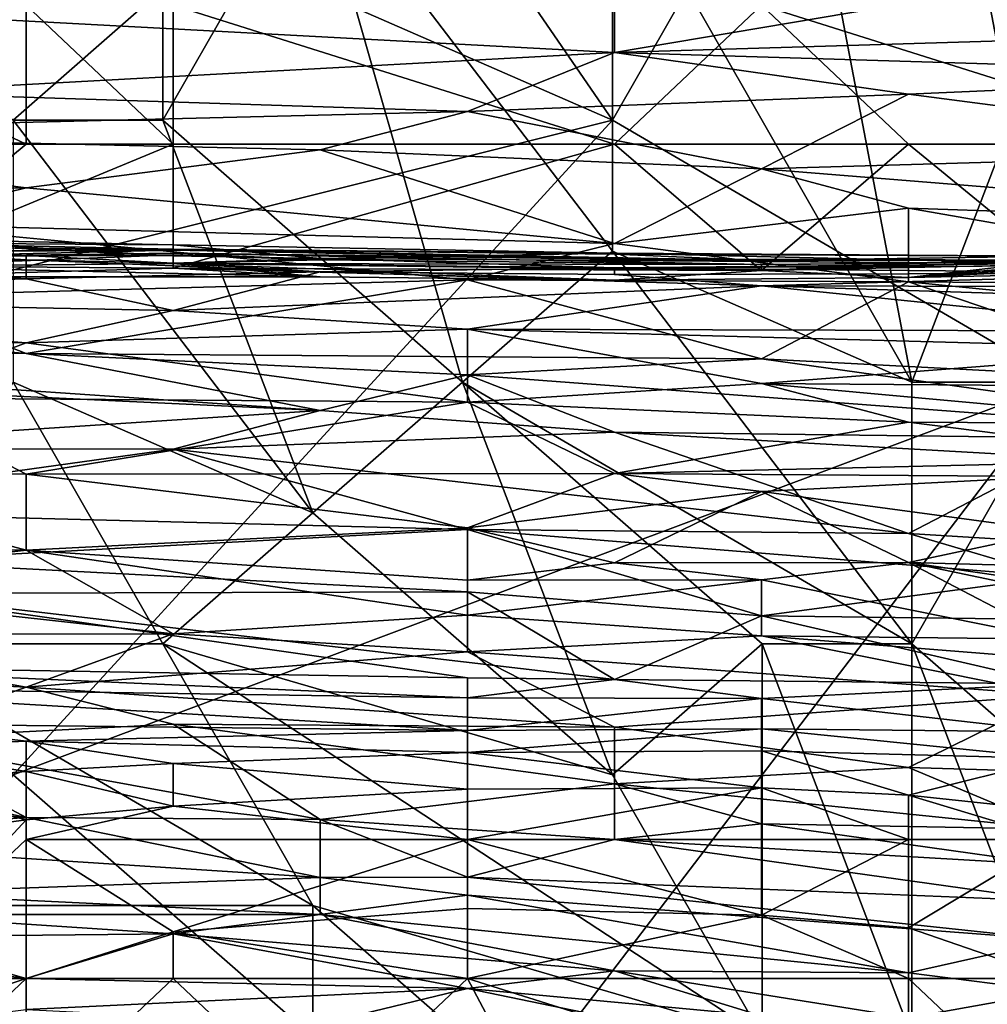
# Model space of a CAD drawing. Extents: x -161 to 11, y -10 to 160.
# Tile 377 of 496: x 0.9441 to 0.973, y -0.2992 to -0.2698. Entities that reach past the tile are written whole.
import ezdxf

# ---------------------------------------------------------------- set-up
doc = ezdxf.new("R2010")
doc.units = 0

msp = doc.modelspace()

# ---------------------------------------------------------------- linework, layer by layer
for points in [[(0.961839, -0.272838, 0.26501), (0.935013, -0.26112, 0.265434), (0.948426, -0.253307, 0.265233)], [(0.948426, -0.253307, 0.265233), (0.970781, -0.257213, 0.264927), (0.961839, -0.272838, 0.26501)], [(0.961839, -0.265026, 0.387908), (0.970781, -0.280651, 0.385554), (0.96631, -0.257213, 0.387221)], [(0.970781, -0.257213, 0.264927), (0.975252, -0.280651, 0.264923), (0.961839, -0.272838, 0.26501)], [(0.970781, -0.280651, 0.385554), (0.975252, -0.268932, 0.384838), (0.96631, -0.257213, 0.387221)], [(0.970781, -0.257213, 0.264927), (0.979723, -0.26112, 0.264877), (0.975252, -0.280651, 0.264923)], [(0.935013, -0.26112, 0.265434), (0.961839, -0.272838, 0.26501), (0.930542, -0.280651, 0.265348)], [(0.935013, -0.265026, 0.390722), (0.943955, -0.272838, 0.389463), (0.948426, -0.268915, 0.389456)], [(0.952897, -0.265026, 0.389244), (0.948426, -0.268915, 0.389456), (0.948426, -0.272838, 0.389169)], [(0.948426, -0.272838, 0.389169), (0.957368, -0.280651, 0.387674), (0.952897, -0.265026, 0.389244)], [(0.961839, -0.276745, 0.387343), (0.961839, -0.265026, 0.387908), (0.952897, -0.265026, 0.389244)], [(0.952897, -0.265026, 0.389244), (0.957368, -0.280651, 0.387674), (0.961839, -0.276745, 0.387343)], [(0.961839, -0.265026, 0.387908), (0.961839, -0.276745, 0.387343), (0.970781, -0.280651, 0.385554)], [(0.939953, -0.269646, 0.154178), (0.961902, -0.268545, 0.161692), (0.961902, -0.270818, 0.146664)], [(0.975071, -0.268583, 0.161692), (0.961902, -0.270818, 0.146664), (0.961902, -0.268545, 0.161692)], [(0.975071, -0.268583, 0.161692), (0.97946, -0.270284, 0.150421), (0.961902, -0.270818, 0.146664)], [(0.943955, -0.272838, 0.389463), (0.948426, -0.272838, 0.389169), (0.948426, -0.268915, 0.389456)], [(0.975252, -0.268932, 0.384838), (0.970781, -0.280651, 0.385554), (0.975252, -0.280651, 0.38455)], [(0.935564, -0.2694, 0.269734), (0.944343, -0.27355, 0.269931), (0.944343, -0.2694, 0.269138)], [(0.935564, -0.2694, 0.269734), (0.935564, -0.27355, 0.270236), (0.944343, -0.27355, 0.269931)], [(0.944343, -0.2694, 0.269138), (0.948733, -0.27355, 0.269954), (0.948733, -0.2694, 0.268848)], [(0.944343, -0.2694, 0.269138), (0.944343, -0.27355, 0.269931), (0.948733, -0.27355, 0.269954)], [(0.948733, -0.2694, 0.268848), (0.961902, -0.27355, 0.269987), (0.966291, -0.2694, 0.26877)], [(0.961902, -0.27355, 0.269987), (0.948733, -0.2694, 0.268848), (0.948733, -0.27355, 0.269954)], [(0.961902, -0.27355, 0.269987), (0.970681, -0.27355, 0.270022), (0.966291, -0.2694, 0.26877)], [(0.966291, -0.2694, 0.26877), (0.97946, -0.27355, 0.269861), (0.97946, -0.2694, 0.268369)], [(0.966291, -0.2694, 0.26877), (0.970681, -0.27355, 0.270022), (0.97946, -0.27355, 0.269861)], [(0.939953, -0.272012, 0.139149), (0.939953, -0.269646, 0.154178), (0.961902, -0.270818, 0.146664)], [(0.97946, -0.270284, 0.150421), (0.98385, -0.271486, 0.142906), (0.961902, -0.270818, 0.146664)], [(0.961902, -0.270818, 0.146664), (0.957512, -0.272574, 0.135392), (0.939953, -0.272012, 0.139149)], [(0.957512, -0.272574, 0.135392), (0.961902, -0.270818, 0.146664), (0.970681, -0.272059, 0.139149)], [(0.970681, -0.272059, 0.139149), (0.961902, -0.270818, 0.146664), (0.98385, -0.271486, 0.142906)], [(0.970681, -0.272059, 0.139149), (0.98385, -0.271486, 0.142906), (0.98385, -0.273781, 0.127878)], [(0.931174, -0.273226, 0.131635), (0.939953, -0.272012, 0.139149), (0.957512, -0.272574, 0.135392)], [(0.970681, -0.272059, 0.139149), (0.966291, -0.274285, 0.124121), (0.957512, -0.272574, 0.135392)], [(0.966291, -0.274285, 0.124121), (0.970681, -0.272059, 0.139149), (0.98385, -0.273781, 0.127878)], [(0.957512, -0.272574, 0.135392), (0.953122, -0.273717, 0.127878), (0.931174, -0.273226, 0.131635)], [(0.953122, -0.273717, 0.127878), (0.957512, -0.272574, 0.135392), (0.966291, -0.274285, 0.124121)], [(0.930542, -0.280651, 0.265348), (0.961839, -0.272838, 0.26501), (0.943955, -0.29237, 0.265071)], [(0.943955, -0.272838, 0.389463), (0.952897, -0.284557, 0.387688), (0.948426, -0.272838, 0.389169)], [(0.952897, -0.284557, 0.387688), (0.943955, -0.272838, 0.389463), (0.943955, -0.280651, 0.388655)], [(0.943955, -0.29237, 0.265071), (0.961839, -0.272838, 0.26501), (0.975252, -0.280651, 0.264923)], [(0.948426, -0.272838, 0.389169), (0.952897, -0.284557, 0.387688), (0.957368, -0.280651, 0.387674)], [(0.922395, -0.27492, 0.120364), (0.931174, -0.273226, 0.131635), (0.944343, -0.274858, 0.120364)], [(0.944343, -0.274858, 0.120364), (0.931174, -0.273226, 0.131635), (0.953122, -0.273717, 0.127878)], [(0.944343, -0.27355, 0.269931), (0.935564, -0.27355, 0.270236), (0.939953, -0.277186, 0.266891)], [(0.948733, -0.27355, 0.269954), (0.944343, -0.27355, 0.269931), (0.939953, -0.277186, 0.266891)], [(0.948733, -0.277257, 0.266891), (0.948733, -0.27355, 0.269954), (0.939953, -0.277186, 0.266891)], [(0.961902, -0.27355, 0.269987), (0.948733, -0.27355, 0.269954), (0.948733, -0.277257, 0.266891)], [(0.966291, -0.277318, 0.266891), (0.961902, -0.27355, 0.269987), (0.948733, -0.277257, 0.266891)], [(0.970681, -0.27355, 0.270022), (0.961902, -0.27355, 0.269987), (0.966291, -0.277318, 0.266891)], [(0.975071, -0.277142, 0.266891), (0.970681, -0.27355, 0.270022), (0.966291, -0.277318, 0.266891)], [(0.97946, -0.27355, 0.269861), (0.970681, -0.27355, 0.270022), (0.975071, -0.277142, 0.266891)], [(0.944343, -0.274858, 0.120364), (0.953122, -0.273717, 0.127878), (0.961902, -0.276515, 0.109092)], [(0.953122, -0.273717, 0.127878), (0.966291, -0.274285, 0.124121), (0.961902, -0.276515, 0.109092)], [(0.966291, -0.274285, 0.124121), (0.98385, -0.273781, 0.127878), (0.98824, -0.276055, 0.112849)], [(0.961902, -0.276515, 0.109092), (0.966291, -0.274285, 0.124121), (0.970681, -0.275466, 0.116607)], [(0.970681, -0.275466, 0.116607), (0.966291, -0.274285, 0.124121), (0.98824, -0.276055, 0.112849)], [(0.944343, -0.274858, 0.120364), (0.939953, -0.275934, 0.112849), (0.922395, -0.27492, 0.120364)], [(0.939953, -0.275934, 0.112849), (0.944343, -0.274858, 0.120364), (0.961902, -0.276515, 0.109092)], [(0.970681, -0.275466, 0.116607), (0.970681, -0.277663, 0.101578), (0.961902, -0.276515, 0.109092)], [(0.970681, -0.275466, 0.116607), (0.98385, -0.277757, 0.101578), (0.970681, -0.277663, 0.101578)], [(0.98824, -0.276055, 0.112849), (0.98385, -0.277757, 0.101578), (0.970681, -0.275466, 0.116607)], [(0.961902, -0.276515, 0.109092), (0.957512, -0.277601, 0.101578), (0.939953, -0.275934, 0.112849)], [(0.939953, -0.278085, 0.097821), (0.939953, -0.275934, 0.112849), (0.957512, -0.277601, 0.101578)], [(0.944343, -0.277007, 0.184235), (0.931174, -0.276225, 0.191749), (0.926784, -0.276491, 0.184235)], [(0.944343, -0.277007, 0.184235), (0.926784, -0.276491, 0.184235), (0.935564, -0.277014, 0.180478)], [(0.935564, -0.276245, 0.195506), (0.931174, -0.276225, 0.191749), (0.944343, -0.27687, 0.187992)], [(0.944343, -0.27687, 0.187992), (0.931174, -0.276225, 0.191749), (0.944343, -0.277007, 0.184235)], [(0.939953, -0.276371, 0.20302), (0.935564, -0.276245, 0.195506), (0.948733, -0.276887, 0.191749)], [(0.935564, -0.276245, 0.195506), (0.944343, -0.27687, 0.187992), (0.948733, -0.276887, 0.191749)], [(0.939953, -0.276497, 0.214292), (0.939953, -0.276371, 0.20302), (0.948733, -0.276557, 0.20302)], [(0.948733, -0.276887, 0.191749), (0.948733, -0.276557, 0.20302), (0.939953, -0.276371, 0.20302)], [(0.948733, -0.276681, 0.218049), (0.939953, -0.276624, 0.221806), (0.939953, -0.276497, 0.214292)], [(0.948733, -0.276557, 0.20302), (0.948733, -0.276681, 0.218049), (0.939953, -0.276497, 0.214292)], [(0.939953, -0.276624, 0.221806), (0.948733, -0.276681, 0.218049), (0.939953, -0.276761, 0.233077)], [(0.948733, -0.276681, 0.218049), (0.948733, -0.27672, 0.22932), (0.939953, -0.276761, 0.233077)], [(0.948733, -0.27672, 0.22932), (0.948733, -0.276802, 0.240592), (0.939953, -0.27692, 0.244349)], [(0.939953, -0.276761, 0.233077), (0.948733, -0.27672, 0.22932), (0.939953, -0.27692, 0.244349)], [(0.939953, -0.27692, 0.244349), (0.948733, -0.276802, 0.240592), (0.948733, -0.276858, 0.244349)], [(0.948733, -0.276681, 0.218049), (0.948733, -0.276557, 0.20302), (0.961902, -0.2768, 0.199263)], [(0.948733, -0.276887, 0.191749), (0.953122, -0.276961, 0.191749), (0.948733, -0.276557, 0.20302)], [(0.961902, -0.2768, 0.199263), (0.948733, -0.276557, 0.20302), (0.953122, -0.276961, 0.191749)], [(0.961902, -0.2768, 0.199263), (0.961902, -0.276837, 0.210535), (0.948733, -0.276681, 0.218049)], [(0.948733, -0.27672, 0.22932), (0.948733, -0.276681, 0.218049), (0.966291, -0.277027, 0.218049)], [(0.948733, -0.276681, 0.218049), (0.961902, -0.276837, 0.210535), (0.966291, -0.277027, 0.218049)], [(0.948733, -0.276802, 0.240592), (0.948733, -0.27672, 0.22932), (0.961902, -0.276969, 0.225563)], [(0.961902, -0.276969, 0.225563), (0.948733, -0.27672, 0.22932), (0.966291, -0.277027, 0.218049)], [(0.961902, -0.276969, 0.225563), (0.970681, -0.277102, 0.22932), (0.948733, -0.276802, 0.240592)], [(0.948733, -0.276858, 0.244349), (0.948733, -0.276802, 0.240592), (0.953122, -0.277002, 0.244349)], [(0.953122, -0.277002, 0.244349), (0.948733, -0.276802, 0.240592), (0.966291, -0.277141, 0.240592)], [(0.948733, -0.276802, 0.240592), (0.970681, -0.277102, 0.22932), (0.966291, -0.277141, 0.240592)], [(0.961902, -0.2768, 0.199263), (0.953122, -0.276961, 0.191749), (0.975071, -0.277112, 0.187992)], [(0.970781, -0.288463, 0.385116), (0.961839, -0.276745, 0.387343), (0.957368, -0.280651, 0.387674)], [(0.970681, -0.277663, 0.101578), (0.957512, -0.277601, 0.101578), (0.961902, -0.276515, 0.109092)], [(0.970781, -0.288463, 0.385116), (0.970781, -0.280651, 0.385554), (0.961839, -0.276745, 0.387343)], [(0.975071, -0.276897, 0.20302), (0.961902, -0.2768, 0.199263), (0.975071, -0.276905, 0.195506)], [(0.961902, -0.276837, 0.210535), (0.961902, -0.2768, 0.199263), (0.975071, -0.276897, 0.20302)], [(0.975071, -0.277112, 0.187992), (0.975071, -0.276905, 0.195506), (0.961902, -0.2768, 0.199263)], [(0.944343, -0.277568, 0.176721), (0.935564, -0.277014, 0.180478), (0.926784, -0.278086, 0.169206)], [(0.935564, -0.277014, 0.180478), (0.944343, -0.277568, 0.176721), (0.944343, -0.277007, 0.184235)], [(0.939953, -0.277198, 0.25562), (0.948733, -0.276858, 0.244349), (0.948733, -0.277112, 0.251863)], [(0.939953, -0.27692, 0.244349), (0.948733, -0.276858, 0.244349), (0.939953, -0.277198, 0.25562)], [(0.944343, -0.27687, 0.187992), (0.948733, -0.277106, 0.184235), (0.948733, -0.276887, 0.191749)], [(0.944343, -0.27687, 0.187992), (0.944343, -0.277007, 0.184235), (0.948733, -0.277106, 0.184235)], [(0.948733, -0.277106, 0.184235), (0.944343, -0.277007, 0.184235), (0.953122, -0.277362, 0.180478)], [(0.944343, -0.277007, 0.184235), (0.944343, -0.277568, 0.176721), (0.953122, -0.277362, 0.180478)], [(0.948733, -0.276858, 0.244349), (0.953122, -0.277002, 0.244349), (0.948733, -0.277112, 0.251863)], [(0.948733, -0.277106, 0.184235), (0.953122, -0.276961, 0.191749), (0.948733, -0.276887, 0.191749)], [(0.961902, -0.277239, 0.184235), (0.953122, -0.276961, 0.191749), (0.948733, -0.277106, 0.184235)], [(0.948733, -0.277112, 0.251863), (0.953122, -0.277002, 0.244349), (0.966291, -0.277141, 0.240592)], [(0.953122, -0.276961, 0.191749), (0.961902, -0.277239, 0.184235), (0.975071, -0.277112, 0.187992)], [(0.961902, -0.276837, 0.210535), (0.975071, -0.276897, 0.20302), (0.966291, -0.277027, 0.218049)], [(0.970681, -0.277102, 0.22932), (0.961902, -0.276969, 0.225563), (0.975071, -0.277012, 0.214292)], [(0.961902, -0.276969, 0.225563), (0.966291, -0.277027, 0.218049), (0.975071, -0.277012, 0.214292)], [(0.966291, -0.277027, 0.218049), (0.975071, -0.276897, 0.20302), (0.975071, -0.277012, 0.214292)], [(0.966291, -0.277323, 0.251863), (0.975071, -0.277033, 0.244349), (0.970681, -0.277532, 0.263134)], [(0.970681, -0.277109, 0.240592), (0.975071, -0.277033, 0.244349), (0.966291, -0.277323, 0.251863)], [(0.975071, -0.277033, 0.244349), (0.97946, -0.276946, 0.251863), (0.970681, -0.277532, 0.263134)], [(0.97946, -0.277103, 0.259377), (0.970681, -0.277532, 0.263134), (0.97946, -0.276946, 0.251863)], [(0.975071, -0.277033, 0.244349), (0.970681, -0.277109, 0.240592), (0.975071, -0.277011, 0.22932)], [(0.970681, -0.277109, 0.240592), (0.970681, -0.277102, 0.22932), (0.975071, -0.277011, 0.22932)], [(0.975071, -0.277011, 0.22932), (0.970681, -0.277102, 0.22932), (0.975071, -0.277012, 0.214292)], [(0.939953, -0.277198, 0.25562), (0.948733, -0.277112, 0.251863), (0.953122, -0.277513, 0.263134)], [(0.939953, -0.277186, 0.266891), (0.939953, -0.277508, 0.263134), (0.948733, -0.277257, 0.266891)], [(0.939953, -0.277508, 0.263134), (0.939953, -0.277198, 0.25562), (0.953122, -0.277513, 0.263134)], [(0.953122, -0.277513, 0.263134), (0.948733, -0.277257, 0.266891), (0.939953, -0.277508, 0.263134)], [(0.944343, -0.277568, 0.176721), (0.948733, -0.278518, 0.169206), (0.953122, -0.277362, 0.180478)], [(0.961902, -0.277239, 0.184235), (0.948733, -0.277106, 0.184235), (0.953122, -0.277362, 0.180478)], [(0.953122, -0.277513, 0.263134), (0.948733, -0.277112, 0.251863), (0.961902, -0.277606, 0.263134)], [(0.948733, -0.277112, 0.251863), (0.966291, -0.277323, 0.251863), (0.961902, -0.277606, 0.263134)], [(0.966291, -0.277141, 0.240592), (0.966291, -0.277323, 0.251863), (0.948733, -0.277112, 0.251863)], [(0.948733, -0.277257, 0.266891), (0.961902, -0.277606, 0.263134), (0.966291, -0.277318, 0.266891)], [(0.948733, -0.277257, 0.266891), (0.953122, -0.277513, 0.263134), (0.961902, -0.277606, 0.263134)], [(0.953122, -0.277362, 0.180478), (0.948733, -0.278518, 0.169206), (0.966291, -0.27778, 0.176721)], [(0.961902, -0.277446, 0.180478), (0.961902, -0.277239, 0.184235), (0.953122, -0.277362, 0.180478)], [(0.961902, -0.277446, 0.180478), (0.953122, -0.277362, 0.180478), (0.966291, -0.27778, 0.176721)], [(0.975071, -0.277112, 0.187992), (0.961902, -0.277239, 0.184235), (0.97946, -0.277164, 0.184235)], [(0.97946, -0.277403, 0.180478), (0.97946, -0.277164, 0.184235), (0.961902, -0.277239, 0.184235)], [(0.961902, -0.277239, 0.184235), (0.961902, -0.277446, 0.180478), (0.97946, -0.277403, 0.180478)], [(0.966291, -0.277318, 0.266891), (0.961902, -0.277606, 0.263134), (0.970681, -0.277532, 0.263134)], [(0.961902, -0.277606, 0.263134), (0.966291, -0.277323, 0.251863), (0.970681, -0.277532, 0.263134)], [(0.970681, -0.277109, 0.240592), (0.966291, -0.277141, 0.240592), (0.970681, -0.277102, 0.22932)], [(0.966291, -0.277141, 0.240592), (0.970681, -0.277109, 0.240592), (0.966291, -0.277323, 0.251863)], [(0.975071, -0.277142, 0.266891), (0.966291, -0.277318, 0.266891), (0.970681, -0.277532, 0.263134)], [(0.970681, -0.277532, 0.263134), (0.97946, -0.277103, 0.259377), (0.97946, -0.277352, 0.263134)], [(0.97946, -0.277352, 0.263134), (0.975071, -0.277142, 0.266891), (0.970681, -0.277532, 0.263134)], [(0.948733, -0.278518, 0.169206), (0.944343, -0.277568, 0.176721), (0.926784, -0.278086, 0.169206)], [(0.957512, -0.277601, 0.101578), (0.944343, -0.279801, 0.08655), (0.939953, -0.278085, 0.097821)], [(0.944343, -0.279801, 0.08655), (0.957512, -0.277601, 0.101578), (0.966291, -0.279954, 0.08655)], [(0.970681, -0.277663, 0.101578), (0.966291, -0.279954, 0.08655), (0.957512, -0.277601, 0.101578)], [(0.961902, -0.277446, 0.180478), (0.966291, -0.27778, 0.176721), (0.97946, -0.277403, 0.180478)], [(0.97946, -0.277808, 0.176721), (0.97946, -0.277403, 0.180478), (0.966291, -0.27778, 0.176721)], [(0.966291, -0.279954, 0.08655), (0.970681, -0.277663, 0.101578), (0.97946, -0.280648, 0.082792)], [(0.98385, -0.277757, 0.101578), (0.98385, -0.278967, 0.094064), (0.970681, -0.277663, 0.101578)], [(0.970681, -0.277663, 0.101578), (0.98385, -0.278967, 0.094064), (0.97946, -0.280648, 0.082792)], [(0.948733, -0.278518, 0.169206), (0.957512, -0.27907, 0.165449), (0.966291, -0.27778, 0.176721)], [(0.97946, -0.279136, 0.165449), (0.966291, -0.27778, 0.176721), (0.957512, -0.27907, 0.165449)], [(0.97946, -0.279136, 0.165449), (0.97946, -0.278201, 0.172963), (0.966291, -0.27778, 0.176721)], [(0.966291, -0.27778, 0.176721), (0.97946, -0.278201, 0.172963), (0.97946, -0.277808, 0.176721)], [(0.926784, -0.278086, 0.169206), (0.944343, -0.279476, 0.161692), (0.948733, -0.278518, 0.169206)], [(0.926784, -0.278086, 0.169206), (0.926784, -0.279142, 0.161692), (0.944343, -0.279476, 0.161692)], [(0.939953, -0.278085, 0.097821), (0.944343, -0.279801, 0.08655), (0.931174, -0.278632, 0.094064)], [(0.948733, -0.278518, 0.169206), (0.944343, -0.279476, 0.161692), (0.957512, -0.27907, 0.165449)], [(0.926784, -0.279712, 0.08655), (0.931174, -0.278632, 0.094064), (0.944343, -0.279801, 0.08655)], [(0.926784, -0.279142, 0.161692), (0.939953, -0.281124, 0.150421), (0.944343, -0.279476, 0.161692)], [(0.957512, -0.281256, 0.150421), (0.957512, -0.27907, 0.165449), (0.944343, -0.279476, 0.161692)], [(0.957512, -0.281256, 0.150421), (0.966291, -0.280697, 0.154178), (0.957512, -0.27907, 0.165449)], [(0.957512, -0.27907, 0.165449), (0.97946, -0.279674, 0.161692), (0.97946, -0.279136, 0.165449)], [(0.97946, -0.279674, 0.161692), (0.957512, -0.27907, 0.165449), (0.966291, -0.280697, 0.154178)], [(0.944343, -0.279801, 0.08655), (0.953122, -0.281505, 0.075278), (0.926784, -0.279712, 0.08655)], [(0.926784, -0.280252, 0.082792), (0.926784, -0.279712, 0.08655), (0.953122, -0.281505, 0.075278)], [(0.944343, -0.279476, 0.161692), (0.939953, -0.281124, 0.150421), (0.957512, -0.281256, 0.150421)], [(0.966291, -0.280697, 0.154178), (0.97946, -0.280794, 0.154178), (0.97946, -0.279674, 0.161692)], [(0.966291, -0.279954, 0.08655), (0.957512, -0.28044, 0.082792), (0.944343, -0.279801, 0.08655)], [(0.944343, -0.279801, 0.08655), (0.957512, -0.28044, 0.082792), (0.953122, -0.281505, 0.075278)], [(0.98385, -0.282419, 0.071521), (0.957512, -0.28044, 0.082792), (0.966291, -0.279954, 0.08655)], [(0.97946, -0.280648, 0.082792), (0.98385, -0.282419, 0.071521), (0.966291, -0.279954, 0.08655)], [(0.935564, -0.282644, 0.067764), (0.926784, -0.280252, 0.082792), (0.953122, -0.281505, 0.075278)], [(0.953122, -0.281505, 0.075278), (0.957512, -0.28044, 0.082792), (0.961902, -0.282147, 0.071521)], [(0.961902, -0.282147, 0.071521), (0.957512, -0.28044, 0.082792), (0.98385, -0.282419, 0.071521)], [(0.943955, -0.280651, 0.388655), (0.939484, -0.288463, 0.387662), (0.948426, -0.288463, 0.387417)], [(0.943955, -0.280651, 0.388655), (0.948426, -0.288463, 0.387417), (0.952897, -0.284557, 0.387688)], [(0.943955, -0.29237, 0.265071), (0.975252, -0.280651, 0.264923), (0.957368, -0.304088, 0.264777)], [(0.961839, -0.29237, 0.386013), (0.957368, -0.280651, 0.387674), (0.952897, -0.284557, 0.387688)], [(0.970781, -0.288463, 0.385116), (0.957368, -0.280651, 0.387674), (0.96631, -0.288463, 0.385843)], [(0.96631, -0.288463, 0.385843), (0.957368, -0.280651, 0.387674), (0.961839, -0.29237, 0.386013)], [(0.979723, -0.307995, 0.264714), (0.957368, -0.304088, 0.264777), (0.975252, -0.280651, 0.264923)], [(0.957512, -0.281256, 0.150421), (0.970681, -0.281851, 0.146679), (0.966291, -0.280697, 0.154178)], [(0.966291, -0.280697, 0.154178), (0.97946, -0.281897, 0.146664), (0.97946, -0.280794, 0.154178)], [(0.966291, -0.280697, 0.154178), (0.970681, -0.281851, 0.146679), (0.97946, -0.281897, 0.146664)], [(0.970781, -0.288463, 0.385116), (0.975252, -0.280651, 0.38455), (0.970781, -0.280651, 0.385554)], [(0.970781, -0.288463, 0.385116), (0.975252, -0.29237, 0.383923), (0.975252, -0.280651, 0.38455)], [(0.944343, -0.283398, 0.135392), (0.939953, -0.281124, 0.150421), (0.935564, -0.283333, 0.135392)], [(0.939953, -0.281124, 0.150421), (0.944343, -0.283398, 0.135392), (0.957512, -0.281256, 0.150421)], [(0.935564, -0.282644, 0.067764), (0.953122, -0.281505, 0.075278), (0.948733, -0.282656, 0.067764)], [(0.944343, -0.283398, 0.135392), (0.961902, -0.283382, 0.135392), (0.957512, -0.281256, 0.150421)], [(0.961902, -0.282147, 0.071521), (0.948733, -0.282656, 0.067764), (0.953122, -0.281505, 0.075278)], [(0.957512, -0.281256, 0.150421), (0.961902, -0.283382, 0.135392), (0.970681, -0.281851, 0.146679)], [(0.97946, -0.282967, 0.139149), (0.970681, -0.281851, 0.146679), (0.961902, -0.283382, 0.135392)], [(0.970681, -0.281851, 0.146679), (0.97946, -0.282967, 0.139149), (0.97946, -0.281897, 0.146664)], [(0.948733, -0.282656, 0.067764), (0.961902, -0.282147, 0.071521), (0.970681, -0.285171, 0.052735)], [(0.975071, -0.282889, 0.067764), (0.961902, -0.282147, 0.071521), (0.98385, -0.282419, 0.071521)], [(0.961902, -0.282147, 0.071521), (0.975071, -0.282889, 0.067764), (0.970681, -0.285171, 0.052735)], [(0.935564, -0.284486, 0.056493), (0.935564, -0.282644, 0.067764), (0.948733, -0.282656, 0.067764)], [(0.948733, -0.282656, 0.067764), (0.957512, -0.28505, 0.052735), (0.935564, -0.284486, 0.056493)], [(0.957512, -0.28505, 0.052735), (0.948733, -0.282656, 0.067764), (0.970681, -0.285171, 0.052735)], [(0.961902, -0.283382, 0.135392), (0.975071, -0.283467, 0.135392), (0.97946, -0.282967, 0.139149)], [(0.975071, -0.282889, 0.067764), (0.98385, -0.285972, 0.048978), (0.970681, -0.285171, 0.052735)], [(0.944343, -0.285664, 0.120364), (0.935564, -0.283333, 0.135392), (0.931174, -0.285632, 0.120364)], [(0.944343, -0.285664, 0.120364), (0.944343, -0.283398, 0.135392), (0.935564, -0.283333, 0.135392)], [(0.944343, -0.283398, 0.135392), (0.957512, -0.284997, 0.124121), (0.961902, -0.283382, 0.135392)], [(0.944343, -0.283398, 0.135392), (0.944343, -0.285664, 0.120364), (0.957512, -0.284997, 0.124121)], [(0.961902, -0.283382, 0.135392), (0.957512, -0.284997, 0.124121), (0.966291, -0.283915, 0.131635)], [(0.975071, -0.283467, 0.135392), (0.961902, -0.283382, 0.135392), (0.966291, -0.283915, 0.131635)], [(0.966291, -0.283915, 0.131635), (0.975071, -0.285103, 0.124121), (0.975071, -0.283467, 0.135392)], [(0.957512, -0.284997, 0.124121), (0.961902, -0.286048, 0.116607), (0.966291, -0.283915, 0.131635)], [(0.970681, -0.286033, 0.116607), (0.966291, -0.283915, 0.131635), (0.961902, -0.286048, 0.116607)], [(0.970681, -0.286033, 0.116607), (0.975071, -0.285103, 0.124121), (0.966291, -0.283915, 0.131635)], [(0.939953, -0.286001, 0.047034), (0.935564, -0.284486, 0.056493), (0.957512, -0.28505, 0.052735)], [(0.961839, -0.29237, 0.386013), (0.952897, -0.284557, 0.387688), (0.948426, -0.288463, 0.387417)], [(0.944343, -0.285664, 0.120364), (0.957512, -0.286566, 0.112849), (0.957512, -0.284997, 0.124121)], [(0.957512, -0.286566, 0.112849), (0.961902, -0.286048, 0.116607), (0.957512, -0.284997, 0.124121)], [(0.957512, -0.28505, 0.052735), (0.957512, -0.286907, 0.041464), (0.939953, -0.286001, 0.047034)], [(0.957512, -0.28505, 0.052735), (0.970681, -0.285171, 0.052735), (0.975071, -0.286466, 0.045221)], [(0.975071, -0.286466, 0.045221), (0.966291, -0.287625, 0.037707), (0.957512, -0.28505, 0.052735)], [(0.957512, -0.286907, 0.041464), (0.957512, -0.28505, 0.052735), (0.966291, -0.287625, 0.037707)], [(0.970681, -0.286033, 0.116607), (0.97946, -0.286276, 0.116607), (0.975071, -0.285103, 0.124121)], [(0.98385, -0.285972, 0.048978), (0.975071, -0.286466, 0.045221), (0.970681, -0.285171, 0.052735)], [(0.931174, -0.285632, 0.120364), (0.935564, -0.286713, 0.112849), (0.944343, -0.285664, 0.120364)], [(0.935564, -0.286713, 0.112849), (0.948733, -0.28817, 0.101578), (0.944343, -0.285664, 0.120364)], [(0.948733, -0.28817, 0.101578), (0.957512, -0.287612, 0.105335), (0.944343, -0.285664, 0.120364)], [(0.957512, -0.287612, 0.105335), (0.957512, -0.286566, 0.112849), (0.944343, -0.285664, 0.120364)], [(0.939953, -0.286962, 0.041464), (0.939953, -0.286001, 0.047034), (0.957512, -0.286907, 0.041464)], [(0.961902, -0.286048, 0.116607), (0.957512, -0.286566, 0.112849), (0.966291, -0.286555, 0.112849)], [(0.961902, -0.286048, 0.116607), (0.966291, -0.286555, 0.112849), (0.970681, -0.286033, 0.116607)], [(0.966291, -0.286555, 0.112849), (0.975071, -0.288326, 0.101578), (0.970681, -0.286033, 0.116607)], [(0.970681, -0.286033, 0.116607), (0.97946, -0.287311, 0.109092), (0.97946, -0.286276, 0.116607)], [(0.97946, -0.287881, 0.105335), (0.97946, -0.287311, 0.109092), (0.970681, -0.286033, 0.116607)], [(0.975071, -0.288326, 0.101578), (0.97946, -0.287881, 0.105335), (0.970681, -0.286033, 0.116607)], [(0.966291, -0.287625, 0.037707), (0.975071, -0.286466, 0.045221), (0.975071, -0.287739, 0.037707)], [(0.935564, -0.286713, 0.112849), (0.935564, -0.288183, 0.101578), (0.948733, -0.28817, 0.101578)], [(0.957512, -0.286566, 0.112849), (0.957512, -0.287612, 0.105335), (0.966291, -0.286555, 0.112849)], [(0.957512, -0.287612, 0.105335), (0.966291, -0.288224, 0.101578), (0.966291, -0.286555, 0.112849)], [(0.966291, -0.288224, 0.101578), (0.975071, -0.288326, 0.101578), (0.966291, -0.286555, 0.112849)], [(0.935564, -0.289115, 0.030193), (0.939953, -0.286962, 0.041464), (0.957512, -0.289479, 0.026436)], [(0.957512, -0.286907, 0.041464), (0.961902, -0.289524, 0.026436), (0.939953, -0.286962, 0.041464)], [(0.957512, -0.289479, 0.026436), (0.939953, -0.286962, 0.041464), (0.961902, -0.289524, 0.026436)], [(0.957512, -0.286907, 0.041464), (0.966291, -0.287625, 0.037707), (0.961902, -0.289524, 0.026436)], [(0.957512, -0.2887, 0.097821), (0.957512, -0.287612, 0.105335), (0.948733, -0.28817, 0.101578)], [(0.957512, -0.287612, 0.105335), (0.957512, -0.2887, 0.097821), (0.966291, -0.288224, 0.101578)], [(0.966291, -0.287625, 0.037707), (0.975071, -0.289659, 0.026436), (0.961902, -0.289524, 0.026436)], [(0.975071, -0.287739, 0.037707), (0.975071, -0.289659, 0.026436), (0.966291, -0.287625, 0.037707)], [(0.944343, -0.28976, 0.090307), (0.935564, -0.288183, 0.101578), (0.931174, -0.289068, 0.094064)], [(0.935564, -0.288183, 0.101578), (0.944343, -0.28976, 0.090307), (0.948733, -0.28817, 0.101578)], [(0.948733, -0.28817, 0.101578), (0.944343, -0.28976, 0.090307), (0.957512, -0.2887, 0.097821)], [(0.957512, -0.2887, 0.097821), (0.975071, -0.289992, 0.090307), (0.966291, -0.288224, 0.101578)], [(0.966291, -0.288224, 0.101578), (0.975071, -0.28892, 0.097821), (0.975071, -0.288326, 0.101578)], [(0.975071, -0.289992, 0.090307), (0.975071, -0.28892, 0.097821), (0.966291, -0.288224, 0.101578)], [(0.930542, -0.296276, 0.386223), (0.952897, -0.296276, 0.385982), (0.939484, -0.288463, 0.387662)], [(0.952897, -0.296276, 0.385982), (0.948426, -0.288463, 0.387417), (0.939484, -0.288463, 0.387662)], [(0.948426, -0.288463, 0.387417), (0.96631, -0.300182, 0.384488), (0.961839, -0.29237, 0.386013)], [(0.96631, -0.300182, 0.384488), (0.948426, -0.288463, 0.387417), (0.952897, -0.296276, 0.385982)], [(0.96631, -0.300182, 0.384488), (0.96631, -0.288463, 0.385843), (0.961839, -0.29237, 0.386013)], [(0.970781, -0.300182, 0.384), (0.970781, -0.288463, 0.385116), (0.96631, -0.288463, 0.385843)], [(0.96631, -0.288463, 0.385843), (0.96631, -0.300182, 0.384488), (0.970781, -0.300182, 0.384)], [(0.975252, -0.29237, 0.383923), (0.970781, -0.288463, 0.385116), (0.975252, -0.300182, 0.383217)], [(0.970781, -0.288463, 0.385116), (0.970781, -0.300182, 0.384), (0.975252, -0.300182, 0.383217)], [(0.944343, -0.28976, 0.090307), (0.961902, -0.290951, 0.082792), (0.957512, -0.2887, 0.097821)], [(0.975071, -0.289992, 0.090307), (0.957512, -0.2887, 0.097821), (0.961902, -0.290951, 0.082792)], [(0.931174, -0.289068, 0.094064), (0.939953, -0.29131, 0.079035), (0.944343, -0.28976, 0.090307)], [(0.957512, -0.289479, 0.026436), (0.957512, -0.290075, 0.022678), (0.935564, -0.289115, 0.030193)], [(0.935564, -0.289745, 0.026436), (0.935564, -0.289115, 0.030193), (0.957512, -0.290075, 0.022678)], [(0.957512, -0.290075, 0.022678), (0.957512, -0.289479, 0.026436), (0.961902, -0.289524, 0.026436)], [(0.957512, -0.290075, 0.022678), (0.961902, -0.289524, 0.026436), (0.966291, -0.290094, 0.022678)], [(0.975071, -0.289659, 0.026436), (0.966291, -0.290094, 0.022678), (0.961902, -0.289524, 0.026436)], [(0.966291, -0.290094, 0.022678), (0.975071, -0.289659, 0.026436), (0.975071, -0.29109, 0.015164)], [(0.957512, -0.291048, 0.015164), (0.939953, -0.290856, 0.018921), (0.935564, -0.289745, 0.026436)], [(0.935564, -0.289745, 0.026436), (0.957512, -0.290075, 0.022678), (0.957512, -0.291048, 0.015164)], [(0.939953, -0.29131, 0.079035), (0.948733, -0.290865, 0.082792), (0.944343, -0.28976, 0.090307)], [(0.944343, -0.28976, 0.090307), (0.948733, -0.290865, 0.082792), (0.961902, -0.290951, 0.082792)], [(0.970681, -0.292157, 0.075278), (0.975071, -0.289992, 0.090307), (0.961902, -0.290951, 0.082792)], [(0.970681, -0.292157, 0.075278), (0.975071, -0.292284, 0.075278), (0.975071, -0.289992, 0.090307)], [(0.957512, -0.291048, 0.015164), (0.957512, -0.290075, 0.022678), (0.966291, -0.290094, 0.022678)], [(0.957512, -0.291048, 0.015164), (0.966291, -0.290094, 0.022678), (0.966291, -0.291001, 0.015164)], [(0.966291, -0.291001, 0.015164), (0.966291, -0.290094, 0.022678), (0.975071, -0.29109, 0.015164)], [(0.957512, -0.291048, 0.015164), (0.944343, -0.291373, 0.015164), (0.939953, -0.290856, 0.018921)], [(0.939953, -0.291555, 0.015164), (0.939953, -0.290856, 0.018921), (0.944343, -0.291373, 0.015164)], [(0.939953, -0.29131, 0.079035), (0.953122, -0.293706, 0.064007), (0.948733, -0.290865, 0.082792)], [(0.948733, -0.290865, 0.082792), (0.961902, -0.292645, 0.071521), (0.961902, -0.290951, 0.082792)], [(0.948733, -0.290865, 0.082792), (0.953122, -0.293706, 0.064007), (0.961902, -0.292645, 0.071521)], [(0.944343, -0.291373, 0.015164), (0.957512, -0.291048, 0.015164), (0.957512, -0.291711, 0.011407)], [(0.966291, -0.291001, 0.015164), (0.966291, -0.291662, 0.011407), (0.957512, -0.291711, 0.011407)], [(0.957512, -0.291711, 0.011407), (0.957512, -0.291048, 0.015164), (0.966291, -0.291001, 0.015164)], [(0.961902, -0.290951, 0.082792), (0.961902, -0.292645, 0.071521), (0.970681, -0.292157, 0.075278)], [(0.975071, -0.29109, 0.015164), (0.975071, -0.291889, 0.011407), (0.966291, -0.291001, 0.015164)], [(0.966291, -0.291662, 0.011407), (0.966291, -0.291001, 0.015164), (0.975071, -0.291889, 0.011407)], [(0.935564, -0.291728, 0.075278), (0.944343, -0.29365, 0.064007), (0.939953, -0.29131, 0.079035)], [(0.953122, -0.293706, 0.064007), (0.939953, -0.29131, 0.079035), (0.944343, -0.29365, 0.064007)], [(0.944343, -0.291373, 0.015164), (0.944343, -0.292275, 0.011407), (0.939953, -0.291555, 0.015164)], [(0.944343, -0.292275, 0.011407), (0.944343, -0.291373, 0.015164), (0.948733, -0.292033, 0.011407)], [(0.948733, -0.292033, 0.011407), (0.944343, -0.291373, 0.015164), (0.957512, -0.291711, 0.011407)], [(0.935564, -0.292917, 0.067764), (0.944343, -0.29365, 0.064007), (0.935564, -0.291728, 0.075278)], [(0.939953, -0.292623, 0.011407), (0.939953, -0.291555, 0.015164), (0.944343, -0.292275, 0.011407)], [(0.957512, -0.291711, 0.011407), (0.957512, -0.292805, 0.00765), (0.948733, -0.292033, 0.011407)], [(0.966291, -0.291662, 0.011407), (0.966291, -0.292758, 0.00765), (0.957512, -0.291711, 0.011407)], [(0.957512, -0.292805, 0.00765), (0.957512, -0.291711, 0.011407), (0.966291, -0.292758, 0.00765)], [(0.970681, -0.29298, 0.00765), (0.966291, -0.291662, 0.011407), (0.975071, -0.291889, 0.011407)], [(0.966291, -0.292758, 0.00765), (0.966291, -0.291662, 0.011407), (0.970681, -0.29298, 0.00765)], [(0.944343, -0.292275, 0.011407), (0.948733, -0.292033, 0.011407), (0.948733, -0.293304, 0.00765)], [(0.957512, -0.292805, 0.00765), (0.948733, -0.293304, 0.00765), (0.948733, -0.292033, 0.011407)], [(0.975071, -0.291889, 0.011407), (0.975071, -0.293443, 0.00765), (0.970681, -0.29298, 0.00765)], [(0.957368, -0.304088, 0.264777), (0.935013, -0.307995, 0.264823), (0.943955, -0.29237, 0.265071)], [(0.939953, -0.292623, 0.011407), (0.944343, -0.292275, 0.011407), (0.944343, -0.293716, 0.00765)], [(0.948733, -0.293304, 0.00765), (0.944343, -0.293716, 0.00765), (0.944343, -0.292275, 0.011407)], [(0.975071, -0.293994, 0.064007), (0.970681, -0.292157, 0.075278), (0.961902, -0.292645, 0.071521)], [(0.970681, -0.292157, 0.075278), (0.975071, -0.293994, 0.064007), (0.975071, -0.292284, 0.075278)], [(0.944343, -0.293716, 0.00765), (0.939953, -0.294301, 0.007978), (0.939953, -0.292623, 0.011407)], [(0.961902, -0.294301, 0.060669), (0.961902, -0.292645, 0.071521), (0.953122, -0.293706, 0.064007)], [(0.975071, -0.293994, 0.064007), (0.961902, -0.292645, 0.071521), (0.966291, -0.293833, 0.064007)], [(0.961902, -0.294301, 0.060669), (0.966291, -0.293833, 0.064007), (0.961902, -0.292645, 0.071521)], [(0.944343, -0.29365, 0.064007), (0.935564, -0.292917, 0.067764), (0.935564, -0.294301, 0.058817)], [(0.948733, -0.293304, 0.00765), (0.957512, -0.292805, 0.00765), (0.957512, -0.294301, 0.00521)], [(0.957512, -0.294301, 0.00521), (0.966291, -0.292758, 0.00765), (0.966291, -0.294301, 0.005252)], [(0.957512, -0.294301, 0.00521), (0.957512, -0.292805, 0.00765), (0.966291, -0.292758, 0.00765)], [(0.966291, -0.292758, 0.00765), (0.970681, -0.29298, 0.00765), (0.970681, -0.294301, 0.005628)], [(0.970681, -0.294301, 0.005628), (0.966291, -0.294301, 0.005252), (0.966291, -0.292758, 0.00765)], [(0.970681, -0.29298, 0.00765), (0.975071, -0.293443, 0.00765), (0.975071, -0.294301, 0.006392)], [(0.970681, -0.294301, 0.005628), (0.970681, -0.29298, 0.00765), (0.975071, -0.294301, 0.006392)], [(0.957512, -0.294301, 0.00521), (0.944343, -0.294301, 0.006779), (0.948733, -0.293304, 0.00765)], [(0.944343, -0.294301, 0.006779), (0.944343, -0.293716, 0.00765), (0.948733, -0.293304, 0.00765)], [(0.935564, -0.294301, 0.058817), (0.953122, -0.295435, 0.052735), (0.944343, -0.29365, 0.064007)], [(0.944343, -0.293716, 0.00765), (0.939953, -0.298451, 0.004444), (0.939953, -0.294301, 0.007978)], [(0.944343, -0.293716, 0.00765), (0.944343, -0.294301, 0.006779), (0.939953, -0.298451, 0.004444)], [(0.944343, -0.29365, 0.064007), (0.953122, -0.295435, 0.052735), (0.953122, -0.293706, 0.064007)], [(0.953122, -0.293706, 0.064007), (0.957512, -0.295427, 0.052735), (0.961902, -0.294301, 0.060669)], [(0.953122, -0.295435, 0.052735), (0.957512, -0.295427, 0.052735), (0.953122, -0.293706, 0.064007)], [(0.966291, -0.293833, 0.064007), (0.961902, -0.294301, 0.060669), (0.975071, -0.295066, 0.056493)], [(0.966291, -0.293833, 0.064007), (0.975071, -0.295066, 0.056493), (0.975071, -0.293994, 0.064007)], [(0.935564, -0.294301, 0.058817), (0.939953, -0.295902, 0.048978), (0.953122, -0.295435, 0.052735)], [(0.944343, -0.298451, 0.003595), (0.939953, -0.298451, 0.004444), (0.944343, -0.294301, 0.006779)], [(0.948733, -0.29706, 0.003893), (0.944343, -0.298451, 0.003595), (0.944343, -0.294301, 0.006779)], [(0.957512, -0.294301, 0.00521), (0.948733, -0.29706, 0.003893), (0.944343, -0.294301, 0.006779)], [(0.957512, -0.294301, 0.00521), (0.957512, -0.296362, 0.003893), (0.948733, -0.29706, 0.003893)], [(0.957512, -0.294301, 0.00521), (0.966291, -0.294301, 0.005252), (0.966291, -0.296558, 0.003893)], [(0.966291, -0.296558, 0.003893), (0.957512, -0.296362, 0.003893), (0.957512, -0.294301, 0.00521)], [(0.961902, -0.294301, 0.060669), (0.957512, -0.295427, 0.052735), (0.975071, -0.296147, 0.048978)], [(0.961902, -0.294301, 0.060669), (0.975071, -0.296147, 0.048978), (0.975071, -0.295066, 0.056493)], [(0.966291, -0.296558, 0.003893), (0.966291, -0.294301, 0.005252), (0.970681, -0.294301, 0.005628)], [(0.970681, -0.294301, 0.005628), (0.970681, -0.296939, 0.003893), (0.966291, -0.296558, 0.003893)], [(0.975071, -0.294301, 0.006392), (0.970681, -0.296939, 0.003893), (0.970681, -0.294301, 0.005628)], [(0.970681, -0.296939, 0.003893), (0.975071, -0.294301, 0.006392), (0.975071, -0.298451, 0.003542)], [(0.939953, -0.295902, 0.048978), (0.953122, -0.296537, 0.045221), (0.953122, -0.295435, 0.052735)], [(0.957512, -0.295961, 0.048978), (0.957512, -0.295427, 0.052735), (0.953122, -0.295435, 0.052735)], [(0.953122, -0.295435, 0.052735), (0.953122, -0.296537, 0.045221), (0.957512, -0.295961, 0.048978)], [(0.975071, -0.297297, 0.041464), (0.957512, -0.295427, 0.052735), (0.957512, -0.295961, 0.048978)], [(0.957512, -0.295427, 0.052735), (0.975071, -0.297297, 0.041464), (0.975071, -0.296147, 0.048978)], [(0.939953, -0.295902, 0.048978), (0.939953, -0.296538, 0.045221), (0.953122, -0.296537, 0.045221)], [(0.953122, -0.296537, 0.045221), (0.970681, -0.298285, 0.03395), (0.957512, -0.295961, 0.048978)], [(0.957512, -0.295961, 0.048978), (0.970681, -0.298285, 0.03395), (0.975071, -0.297297, 0.041464)], [(0.952897, -0.304088, 0.384282), (0.952897, -0.296276, 0.385982), (0.930542, -0.296276, 0.386223)], [(0.930542, -0.296276, 0.386223), (0.930542, -0.300182, 0.385347), (0.952897, -0.304088, 0.384282)], [(0.957512, -0.296362, 0.003893), (0.957512, -0.298451, 0.003193), (0.948733, -0.29706, 0.003893)], [(0.952897, -0.296276, 0.385982), (0.961839, -0.304088, 0.384019), (0.96631, -0.300182, 0.384488)], [(0.961839, -0.304088, 0.384019), (0.952897, -0.296276, 0.385982), (0.952897, -0.304088, 0.384282)], [(0.966291, -0.296558, 0.003893), (0.957512, -0.298451, 0.003193), (0.957512, -0.296362, 0.003893)], [(0.939953, -0.296538, 0.045221), (0.948733, -0.297121, 0.041464), (0.953122, -0.296537, 0.045221)], [(0.939953, -0.296538, 0.045221), (0.939953, -0.297206, 0.041464), (0.948733, -0.297121, 0.041464)], [(0.948733, -0.297121, 0.041464), (0.961902, -0.29822, 0.03395), (0.953122, -0.296537, 0.045221)], [(0.970681, -0.298285, 0.03395), (0.953122, -0.296537, 0.045221), (0.961902, -0.29822, 0.03395)], [(0.970681, -0.298451, 0.003339), (0.957512, -0.298451, 0.003193), (0.966291, -0.296558, 0.003893)], [(0.970681, -0.296939, 0.003893), (0.970681, -0.298451, 0.003339), (0.966291, -0.296558, 0.003893)], [(0.948733, -0.29706, 0.003893), (0.948733, -0.298451, 0.003294), (0.944343, -0.298451, 0.003595)], [(0.948733, -0.298451, 0.003294), (0.948733, -0.29706, 0.003893), (0.957512, -0.298451, 0.003193)], [(0.975071, -0.298451, 0.003542), (0.970681, -0.298451, 0.003339), (0.970681, -0.296939, 0.003893)], [(0.939953, -0.297206, 0.041464), (0.944343, -0.298451, 0.032535), (0.948733, -0.297121, 0.041464)], [(0.939953, -0.297857, 0.037707), (0.944343, -0.298451, 0.032535), (0.939953, -0.297206, 0.041464)], [(0.944343, -0.298451, 0.032535), (0.957512, -0.298748, 0.030193), (0.948733, -0.297121, 0.041464)], [(0.948733, -0.297121, 0.041464), (0.957512, -0.298748, 0.030193), (0.961902, -0.29822, 0.03395)], [(0.970681, -0.298285, 0.03395), (0.975071, -0.298838, 0.030193), (0.975071, -0.297297, 0.041464)], [(0.939953, -0.298439, 0.03395), (0.944343, -0.298451, 0.032535), (0.939953, -0.297857, 0.037707)], [(0.957512, -0.298748, 0.030193), (0.966291, -0.299569, 0.022678), (0.961902, -0.29822, 0.03395)], [(0.961902, -0.29822, 0.03395), (0.970681, -0.299623, 0.022678), (0.970681, -0.298285, 0.03395)], [(0.966291, -0.299569, 0.022678), (0.970681, -0.299623, 0.022678), (0.961902, -0.29822, 0.03395)], [(0.939953, -0.298439, 0.03395), (0.939953, -0.299923, 0.026436), (0.944343, -0.298451, 0.032535)], [(0.944343, -0.298451, 0.003595), (0.944343, -0.302601, 0.002968), (0.939953, -0.302601, 0.00335)], [(0.939953, -0.302601, 0.00335), (0.939953, -0.298451, 0.004444), (0.944343, -0.298451, 0.003595)], [(0.939953, -0.299923, 0.026436), (0.944343, -0.299379, 0.026436), (0.944343, -0.298451, 0.032535)], [(0.948733, -0.298451, 0.003294), (0.953122, -0.302601, 0.002843), (0.944343, -0.302601, 0.002968)], [(0.944343, -0.298451, 0.032535), (0.944343, -0.299379, 0.026436), (0.957512, -0.298748, 0.030193)], [(0.948733, -0.298451, 0.003294), (0.944343, -0.302601, 0.002968), (0.944343, -0.298451, 0.003595)], [(0.957512, -0.298451, 0.003193), (0.953122, -0.302601, 0.002843), (0.948733, -0.298451, 0.003294)], [(0.957512, -0.298451, 0.003193), (0.961902, -0.306751, 0.002603), (0.953122, -0.302601, 0.002843)], [(0.970681, -0.298451, 0.003339), (0.970681, -0.302601, 0.002959), (0.957512, -0.298451, 0.003193)], [(0.970681, -0.302601, 0.002959), (0.961902, -0.306751, 0.002603), (0.957512, -0.298451, 0.003193)], [(0.970681, -0.299623, 0.022678), (0.975071, -0.298838, 0.030193), (0.970681, -0.298285, 0.03395)], [(0.970681, -0.298451, 0.003339), (0.975071, -0.298451, 0.003542), (0.97946, -0.306751, 0.002821)], [(0.97946, -0.306751, 0.002821), (0.970681, -0.302601, 0.002959), (0.970681, -0.298451, 0.003339)], [(0.944343, -0.299379, 0.026436), (0.953122, -0.299813, 0.022678), (0.957512, -0.298748, 0.030193)], [(0.953122, -0.299813, 0.022678), (0.961902, -0.299652, 0.022678), (0.957512, -0.298748, 0.030193)], [(0.957512, -0.298748, 0.030193), (0.961902, -0.299652, 0.022678), (0.966291, -0.299569, 0.022678)], [(0.970681, -0.299623, 0.022678), (0.975071, -0.300303, 0.018921), (0.975071, -0.298838, 0.030193)]]:
    msp.add_3dface(points)

doc.saveas('drawing.dxf')
